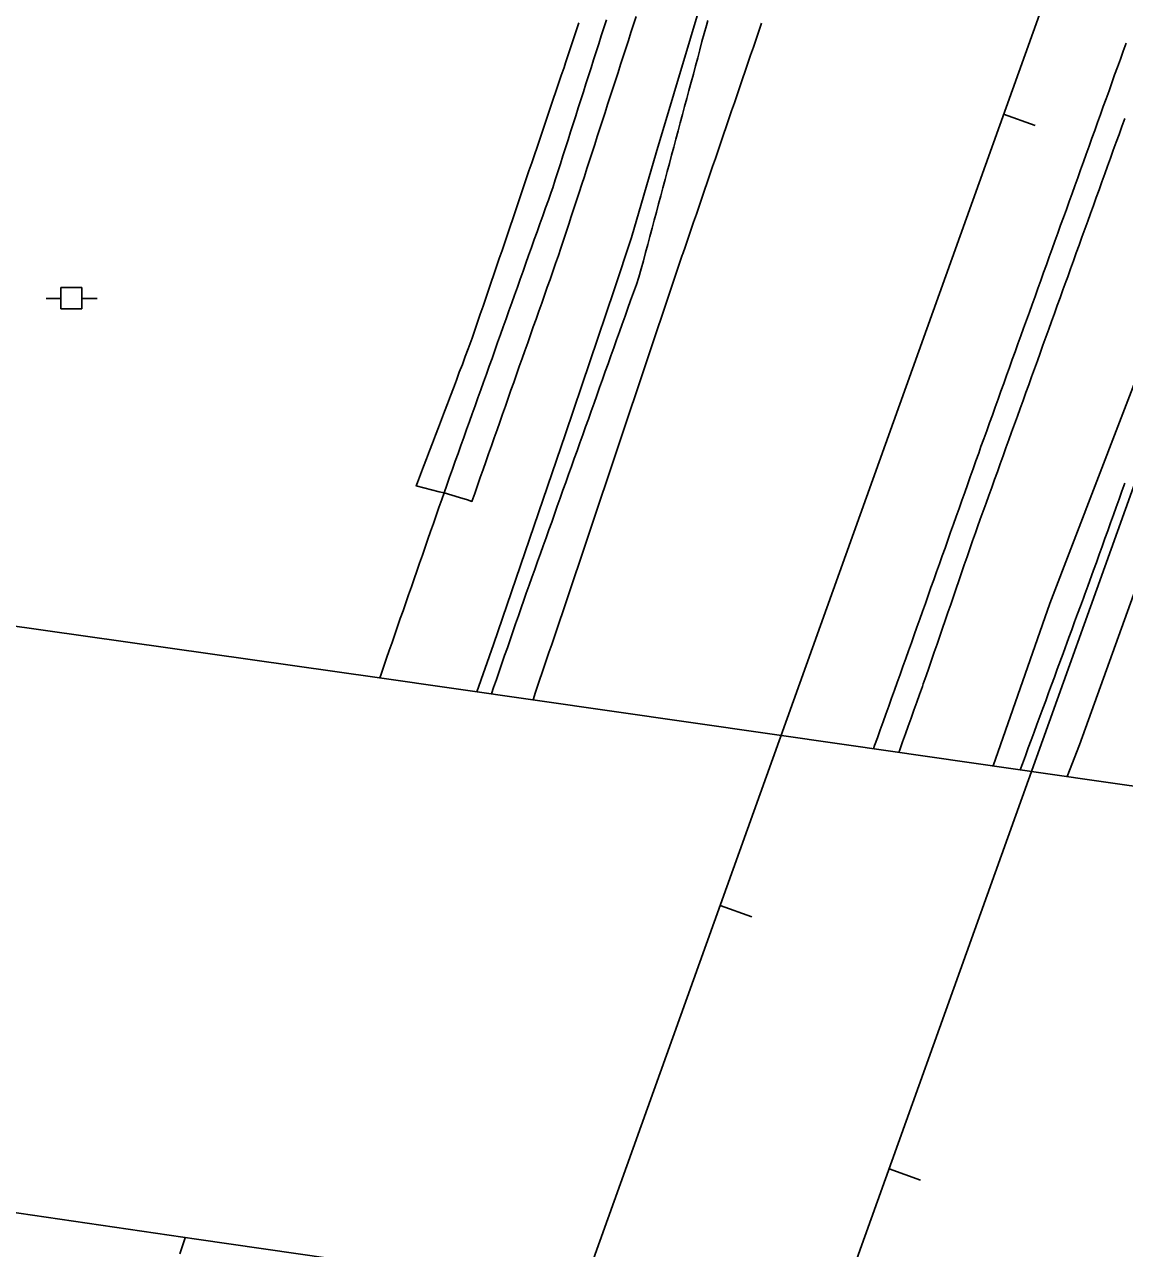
# Model space of a CAD drawing. Extents: x 1901471 to 1963503, y 756461 to 799997.
# Drawn here: x 1940794.1 to 1940925, y 780432.8 to 780578.5 of the extents above; entities that cross this region are included whole.
import ezdxf

# ---------------------------------------------------------------- set-up
doc = ezdxf.new("R2010")
doc.units = 0
for name, color, linetype in [('Default', 7, 'Continuous'), ('RD_EX_Bridge', 7, 'Continuous'), ('RD_EX_DR_ErosCtrl', 7, 'Continuous'), ('RD_EX_GuardRail', 7, 'Continuous'), ('RD_EX_H2O', 7, 'Continuous'), ('RD_EX_Road', 7, 'Continuous'), ('RD_EX_UT', 7, 'Continuous'), ('RD_HC_Cl', 7, 'Continuous'), ('RD_HC_Data_Tic', 7, 'Continuous')]:
    doc.layers.add(name, color=color, linetype=linetype)

# ---------------------------------------------------------------- blocks, each defined once
blk = doc.blocks.new('PP')
at = {"layer": 'RD_EX_UT'}
for p, q in [((2.49, 2.51), (-2.51, 2.51)), ((-2.51, 2.51), (-2.51, -2.49)), ((2.49, -2.49), (2.49, 2.51)), ((-5.94, -0.05), (-2.47, -0.05)), ((-2.51, -2.49), (2.49, -2.49)), ((2.42, -0.05), (6.06, -0.05))]:
    blk.add_line(p, q, dxfattribs=at)

msp = doc.modelspace()

# ---------------------------------------------------------------- linework, layer by layer
at = {"layer": 'RD_EX_Bridge'}
msp.add_lwpolyline([(1940781.43, 780508.5), (1940836.05, 780500.76), (1940891.91, 780492.77), (1940921.39, 780488.51), (1940956.52, 780483.54), (1940983.25, 780479.64), (1941021.4, 780473.85), (1941045.95, 780470.41), (1941022.38, 780403.6), (1941009.13, 780405.7), (1940966.13, 780411.91), (1940923.46, 780417.99), (1940884.38, 780423.8), (1940850.55, 780428.74), (1940814.56, 780433.94), (1940780.35, 780438.96), (1940757.53, 780442)], close=True, dxfattribs=at)
at = {"layer": 'RD_EX_DR_ErosCtrl'}
msp.add_lwpolyline([(1940860.03, 780578.68), (1940859.72, 780577.73), (1940859.41, 780576.78), (1940859.1, 780575.83), (1940858.78, 780574.88), (1940858.47, 780573.93), (1940858.29, 780573.36), (1940857.96, 780572.42), (1940857.64, 780571.47), (1940857.32, 780570.52), (1940857.32, 780570.52), (1940857, 780569.58), (1940856.68, 780568.63), (1940856.36, 780567.68), (1940856.04, 780566.73), (1940855.72, 780565.79), (1940855.39, 780564.84), (1940855.07, 780563.89), (1940854.75, 780562.95), (1940854.43, 780562), (1940854.11, 780561.05), (1940853.79, 780560.11), (1940853.47, 780559.16), (1940853.14, 780558.21), (1940852.82, 780557.27), (1940852.5, 780556.32), (1940852.18, 780555.37), (1940851.86, 780554.43), (1940851.54, 780553.48), (1940851.22, 780552.53), (1940850.9, 780551.59), (1940850.57, 780550.64), (1940850.25, 780549.69), (1940849.93, 780548.75), (1940849.61, 780547.8), (1940849.29, 780546.85), (1940848.97, 780545.91), (1940848.65, 780544.96), (1940848.32, 780544.01), (1940848, 780543.07), (1940847.68, 780542.12), (1940847.36, 780541.17), (1940847.24, 780540.82), (1940846.89, 780539.89), (1940846.53, 780538.96), (1940846.18, 780538.02), (1940845.82, 780537.09), (1940845.47, 780536.15), (1940845.11, 780535.22), (1940844.76, 780534.28), (1940844.4, 780533.35), (1940844.05, 780532.41), (1940843.7, 780531.48), (1940843.34, 780530.54), (1940842.99, 780529.61), (1940842.63, 780528.67), (1940842.28, 780527.74), (1940841.92, 780526.81), (1940841.57, 780525.87), (1940841.21, 780524.94), (1940840.86, 780524), (1940840.69, 780523.57), (1940841.6, 780523.34), (1940842.5, 780523.11), (1940843.41, 780522.89), (1940844, 780522.74), (1940844.93, 780522.46), (1940845.86, 780522.18), (1940846.79, 780521.9), (1940847.32, 780521.74), (1940847.65, 780522.68), (1940847.98, 780523.63), (1940848.31, 780524.57), (1940848.64, 780525.51), (1940848.98, 780526.46), (1940848.98, 780526.46), (1940849.31, 780527.4), (1940849.64, 780528.34), (1940849.97, 780529.29), (1940850.31, 780530.23), (1940850.64, 780531.17), (1940850.97, 780532.12), (1940851.3, 780533.06), (1940851.63, 780534), (1940851.97, 780534.95), (1940852.3, 780535.89), (1940852.63, 780536.83), (1940852.96, 780537.78), (1940853.29, 780538.72), (1940853.63, 780539.66), (1940853.96, 780540.6), (1940854.29, 780541.55), (1940854.62, 780542.49), (1940854.96, 780543.43), (1940855.29, 780544.38), (1940855.62, 780545.32), (1940855.95, 780546.26), (1940856.28, 780547.21), (1940856.62, 780548.15), (1940856.95, 780549.09), (1940857.28, 780550.04), (1940857.61, 780550.98), (1940857.92, 780551.85), (1940858.23, 780552.8), (1940858.53, 780553.75), (1940858.84, 780554.7), (1940859.15, 780555.65), (1940859.46, 780556.6), (1940859.77, 780557.55), (1940860.08, 780558.5), (1940860.39, 780559.46), (1940860.7, 780560.41), (1940861, 780561.36), (1940861.31, 780562.31), (1940861.62, 780563.26), (1940861.93, 780564.21), (1940862.24, 780565.16), (1940862.55, 780566.11), (1940862.86, 780567.06), (1940863.16, 780568.02), (1940863.47, 780568.97), (1940863.78, 780569.92), (1940864.09, 780570.87), (1940864.4, 780571.82), (1940864.71, 780572.77), (1940865.02, 780573.72), (1940865.32, 780574.67), (1940865.63, 780575.62), (1940865.94, 780576.58), (1940866.25, 780577.53), (1940866.56, 780578.48), (1940866.87, 780579.43)], dxfattribs=at)
at = {"layer": 'RD_EX_GuardRail'}
for points in [[(1940909.36, 780490.25), (1940916.1, 780509.58), (1940935.76, 780560.8), (1940951.47, 780599.52), (1940955.38, 780608.02), (1940970.15, 780650.4), (1940971.53, 780650.74), (1940972.06, 780649.59), (1940961.4, 780619.28), (1940956.57, 780605.8), (1940949.26, 780580.42), (1940938.06, 780545.42), (1940930.69, 780523.5), (1940919.61, 780492.78), (1940918.16, 780488.98)], [(1940879.98, 780599.39), (1940875.43, 780583.91), (1940869.24, 780563.21), (1940866.31, 780553.12), (1940864.26, 780546.92), (1940858.45, 780529.78), (1940849.89, 780504.71), (1940847.91, 780499.07)]]:
    msp.add_lwpolyline(points, dxfattribs=at)
at = {"layer": 'RD_EX_H2O'}
for points in [[(1940863.32, 780579.03), (1940863.02, 780578.07), (1940862.72, 780577.12), (1940862.41, 780576.17), (1940862.11, 780575.22), (1940861.8, 780574.26), (1940861.5, 780573.31), (1940861.19, 780572.36), (1940860.89, 780571.41), (1940860.59, 780570.45), (1940860.28, 780569.5), (1940859.98, 780568.55), (1940859.67, 780567.6), (1940859.37, 780566.64), (1940859.06, 780565.69), (1940858.76, 780564.74), (1940858.46, 780563.79), (1940858.15, 780562.84), (1940857.85, 780561.88), (1940857.54, 780560.93), (1940857.24, 780559.98), (1940856.93, 780559.03), (1940856.76, 780558.53), (1940856.42, 780557.59), (1940856.09, 780556.65), (1940855.75, 780555.71), (1940855.42, 780554.77), (1940855.08, 780553.82), (1940854.74, 780552.88), (1940854.41, 780551.94), (1940854.07, 780551), (1940853.74, 780550.06), (1940853.4, 780549.11), (1940853.07, 780548.17), (1940852.73, 780547.23), (1940852.39, 780546.29), (1940852.06, 780545.35), (1940851.72, 780544.4), (1940851.39, 780543.46), (1940851.05, 780542.52), (1940850.72, 780541.58), (1940850.38, 780540.64), (1940850.04, 780539.7), (1940849.71, 780538.75), (1940849.37, 780537.81), (1940849.04, 780536.87), (1940848.7, 780535.93), (1940848.37, 780534.99), (1940848.03, 780534.04), (1940847.69, 780533.1), (1940847.36, 780532.16), (1940847.02, 780531.22), (1940846.69, 780530.28), (1940846.35, 780529.33), (1940846.02, 780528.39), (1940845.68, 780527.45), (1940845.34, 780526.51), (1940845.01, 780525.57), (1940844.67, 780524.63), (1940844.34, 780523.68), (1940844, 780522.74), (1940843.73, 780521.95), (1940843.4, 780521), (1940843.07, 780520.06), (1940842.74, 780519.11), (1940842.41, 780518.17), (1940842.09, 780517.23), (1940841.76, 780516.28), (1940841.43, 780515.34), (1940841.1, 780514.39), (1940840.77, 780513.45), (1940840.44, 780512.5), (1940840.12, 780511.56), (1940839.79, 780510.61), (1940839.46, 780509.67), (1940839.13, 780508.72), (1940838.8, 780507.78), (1940838.48, 780506.83), (1940838.15, 780505.89), (1940837.82, 780504.95), (1940837.49, 780504), (1940837.16, 780503.06), (1940836.84, 780502.11), (1940836.51, 780501.17), (1940836.35, 780500.72)], [(1940912.57, 780489.79), (1940912.83, 780490.51), (1940913.18, 780491.45), (1940913.53, 780492.39), (1940913.87, 780493.32), (1940914.22, 780494.26), (1940914.56, 780495.2), (1940914.91, 780496.14), (1940915.25, 780497.08), (1940915.6, 780498.02), (1940915.94, 780498.95), (1940916.29, 780499.89), (1940916.64, 780500.83), (1940916.98, 780501.77), (1940917.67, 780503.64), (1940918.36, 780505.52), (1940918.71, 780506.46), (1940919.05, 780507.4), (1940919.4, 780508.34), (1940919.75, 780509.27), (1940920.09, 780510.21), (1940920.28, 780510.71), (1940920.61, 780511.65), (1940921.29, 780513.54), (1940921.63, 780514.48), (1940921.97, 780515.42), (1940922.31, 780516.36), (1940922.64, 780517.3), (1940922.98, 780518.24), (1940923.32, 780519.18), (1940923.66, 780520.12), (1940924, 780521.06), (1940924.34, 780522), (1940924.67, 780522.95), (1940925.01, 780523.89)], [(1940813.22, 780434.14), (1940813.21, 780434.1), (1940812.56, 780432.21)]]:
    msp.add_lwpolyline(points, dxfattribs=at)
at = {"layer": 'RD_EX_Road'}
for points in [[(1940875.38, 780578.95), (1940875.22, 780578.37), (1940874.96, 780577.4), (1940874.7, 780576.44), (1940874.44, 780575.47), (1940874.19, 780574.51), (1940873.93, 780573.54), (1940873.67, 780572.57), (1940873.41, 780571.61), (1940873.15, 780570.64), (1940872.89, 780569.68), (1940872.63, 780568.71), (1940872.38, 780567.75), (1940872.12, 780566.78), (1940871.86, 780565.81), (1940871.6, 780564.85), (1940871.34, 780563.88), (1940871.08, 780562.92), (1940870.82, 780561.95), (1940870.57, 780560.99), (1940870.31, 780560.02), (1940870.05, 780559.05), (1940869.79, 780558.09), (1940869.53, 780557.12), (1940869.27, 780556.16), (1940869.01, 780555.19), (1940868.76, 780554.23), (1940868.5, 780553.26), (1940868.24, 780552.29), (1940867.98, 780551.33), (1940867.72, 780550.36), (1940867.46, 780549.4), (1940867.2, 780548.43), (1940866.89, 780547.54), (1940866.55, 780546.59), (1940866.21, 780545.65), (1940865.88, 780544.71), (1940865.54, 780543.77), (1940865.21, 780542.83), (1940864.87, 780541.89), (1940864.53, 780540.94), (1940864.2, 780540), (1940863.86, 780539.06), (1940863.53, 780538.12), (1940863.19, 780537.18), (1940862.86, 780536.24), (1940862.52, 780535.29), (1940862.18, 780534.35), (1940861.85, 780533.41), (1940861.51, 780532.47), (1940861.18, 780531.53), (1940860.84, 780530.59), (1940860.51, 780529.64), (1940860.17, 780528.7), (1940859.83, 780527.76), (1940859.5, 780526.82), (1940859.16, 780525.88), (1940858.83, 780524.93), (1940858.49, 780523.99), (1940858.15, 780523.05), (1940857.82, 780522.11), (1940857.48, 780521.17), (1940857.15, 780520.23), (1940856.81, 780519.28), (1940856.48, 780518.34), (1940856.14, 780517.4), (1940855.8, 780516.46), (1940855.47, 780515.52), (1940855.13, 780514.58), (1940854.8, 780513.63), (1940854.46, 780512.69), (1940854.13, 780511.75), (1940853.79, 780510.81), (1940853.51, 780509.99), (1940853.18, 780509.05), (1940852.85, 780508.1), (1940852.52, 780507.16), (1940852.19, 780506.21), (1940851.87, 780505.27), (1940851.54, 780504.32), (1940851.21, 780503.38), (1940850.88, 780502.43), (1940850.56, 780501.49), (1940850.23, 780500.54), (1940849.9, 780499.6), (1940849.63, 780498.82)], [(1940881.78, 780578.62), (1940881.45, 780577.67), (1940881.13, 780576.73), (1940880.81, 780575.78), (1940880.48, 780574.84), (1940880.16, 780573.89), (1940879.84, 780572.94), (1940879.52, 780572), (1940879.19, 780571.05), (1940878.87, 780570.1), (1940878.55, 780569.16), (1940878.22, 780568.21), (1940877.9, 780567.26), (1940877.58, 780566.32), (1940877.25, 780565.37), (1940876.93, 780564.43), (1940876.61, 780563.48), (1940876.29, 780562.53), (1940875.96, 780561.59), (1940875.64, 780560.64), (1940875.32, 780559.69), (1940874.99, 780558.75), (1940874.67, 780557.8), (1940874.35, 780556.86), (1940874.03, 780555.91), (1940873.7, 780554.96), (1940873.38, 780554.02), (1940873.06, 780553.07), (1940872.73, 780552.12), (1940872.41, 780551.18), (1940872.36, 780551.02), (1940872.04, 780550.07), (1940871.72, 780549.12), (1940871.4, 780548.17), (1940871.08, 780547.23), (1940870.77, 780546.28), (1940870.45, 780545.33), (1940870.13, 780544.38), (1940869.81, 780543.43), (1940869.49, 780542.49), (1940869.18, 780541.54), (1940868.86, 780540.59), (1940868.54, 780539.64), (1940868.22, 780538.69), (1940867.9, 780537.75), (1940867.59, 780536.8), (1940867.27, 780535.85), (1940866.95, 780534.9), (1940866.63, 780533.95), (1940866.31, 780533.01), (1940866, 780532.06), (1940865.68, 780531.11), (1940865.36, 780530.16), (1940865.04, 780529.21), (1940864.72, 780528.27), (1940864.41, 780527.32), (1940864.09, 780526.37), (1940863.77, 780525.42), (1940863.45, 780524.47), (1940863.13, 780523.52), (1940862.81, 780522.58), (1940862.5, 780521.63), (1940862.18, 780520.68), (1940861.86, 780519.73), (1940861.54, 780518.78), (1940861.22, 780517.84), (1940860.91, 780516.89), (1940860.59, 780515.94), (1940860.27, 780514.99), (1940859.95, 780514.04), (1940859.63, 780513.1), (1940859.32, 780512.15), (1940859, 780511.2), (1940858.68, 780510.25), (1940858.36, 780509.3), (1940858.09, 780508.49), (1940857.77, 780507.55), (1940857.45, 780506.6), (1940857.13, 780505.65), (1940856.81, 780504.7), (1940856.49, 780503.76), (1940856.17, 780502.81), (1940855.85, 780501.86), (1940855.21, 780499.97), (1940854.89, 780499.02), (1940854.59, 780498.11)], [(1940925.17, 780576.24), (1940924.83, 780575.29), (1940924.49, 780574.35), (1940924.15, 780573.41), (1940923.81, 780572.47), (1940923.47, 780571.53), (1940923.14, 780570.59), (1940922.8, 780569.65), (1940922.46, 780568.71), (1940922.12, 780567.77), (1940921.78, 780566.83), (1940921.44, 780565.88), (1940921.1, 780564.94), (1940920.77, 780564), (1940920.43, 780563.06), (1940920.09, 780562.12), (1940919.75, 780561.18), (1940919.41, 780560.24), (1940919.07, 780559.3), (1940918.74, 780558.36), (1940918.4, 780557.42), (1940918.06, 780556.48), (1940917.72, 780555.53), (1940917.38, 780554.59), (1940917.04, 780553.65), (1940916.7, 780552.71), (1940916.37, 780551.77), (1940916.03, 780550.83), (1940915.69, 780549.89), (1940915.35, 780548.95), (1940915.01, 780548.01), (1940914.67, 780547.07), (1940914.34, 780546.13), (1940914, 780545.18), (1940913.66, 780544.24), (1940913.32, 780543.3), (1940912.98, 780542.36), (1940912.64, 780541.42), (1940912.3, 780540.48), (1940911.97, 780539.54), (1940911.63, 780538.6), (1940911.29, 780537.66), (1940910.95, 780536.72), (1940910.61, 780535.78), (1940910.27, 780534.83), (1940909.94, 780533.89), (1940909.6, 780532.95), (1940909.26, 780532.01), (1940908.92, 780531.07), (1940908.58, 780530.13), (1940908.24, 780529.19), (1940907.9, 780528.25), (1940907.63, 780527.49), (1940907.3, 780526.55), (1940906.96, 780525.61), (1940906.63, 780524.67), (1940906.3, 780523.72), (1940905.96, 780522.78), (1940905.63, 780521.84), (1940905.29, 780520.9), (1940904.96, 780519.95), (1940904.62, 780519.01), (1940904.29, 780518.07), (1940903.96, 780517.13), (1940903.62, 780516.18), (1940903.29, 780515.24), (1940902.95, 780514.3), (1940902.62, 780513.36), (1940902.28, 780512.41), (1940901.95, 780511.47), (1940901.62, 780510.53), (1940901.28, 780509.59), (1940900.95, 780508.64), (1940900.61, 780507.7), (1940900.28, 780506.76), (1940899.96, 780505.85), (1940899.62, 780504.9), (1940899.28, 780503.96), (1940898.94, 780503.02), (1940898.61, 780502.08), (1940898.27, 780501.14), (1940897.93, 780500.2), (1940897.6, 780499.26), (1940897.26, 780498.31), (1940896.92, 780497.37), (1940896.59, 780496.43), (1940896.25, 780495.49), (1940895.91, 780494.55), (1940895.57, 780493.61), (1940895.24, 780492.67), (1940895.11, 780492.31)], [(1940925.01, 780567.28), (1940924.67, 780566.34), (1940924.33, 780565.4), (1940923.99, 780564.46), (1940923.65, 780563.52), (1940923.31, 780562.58), (1940922.97, 780561.64), (1940922.63, 780560.7), (1940922.29, 780559.76), (1940921.95, 780558.82), (1940921.61, 780557.88), (1940921.28, 780556.94), (1940920.94, 780556), (1940920.6, 780555.06), (1940920.26, 780554.12), (1940919.92, 780553.18), (1940919.58, 780552.24), (1940919.24, 780551.29), (1940918.9, 780550.35), (1940918.56, 780549.41), (1940918.22, 780548.47), (1940918, 780547.85), (1940917.66, 780546.91), (1940917.32, 780545.97), (1940916.98, 780545.03), (1940916.64, 780544.09), (1940916.3, 780543.15), (1940915.96, 780542.21), (1940915.62, 780541.26), (1940915.28, 780540.32), (1940914.94, 780539.38), (1940914.61, 780538.44), (1940914.27, 780537.5), (1940913.93, 780536.56), (1940913.59, 780535.62), (1940913.25, 780534.68), (1940912.91, 780533.74), (1940912.57, 780532.8), (1940912.23, 780531.86), (1940911.89, 780530.92), (1940911.55, 780529.98), (1940911.21, 780529.04), (1940910.87, 780528.1), (1940910.54, 780527.15), (1940910.2, 780526.21), (1940909.86, 780525.27), (1940909.52, 780524.33), (1940909.18, 780523.39), (1940908.84, 780522.45), (1940908.5, 780521.51), (1940908.16, 780520.57), (1940907.82, 780519.63), (1940907.48, 780518.69), (1940907.23, 780517.98), (1940906.9, 780517.03), (1940906.57, 780516.08), (1940906.25, 780515.14), (1940905.92, 780514.19), (1940905.6, 780513.25), (1940905.27, 780512.3), (1940904.95, 780511.36), (1940904.62, 780510.41), (1940904.3, 780509.47), (1940903.97, 780508.52), (1940903.64, 780507.58), (1940903.32, 780506.63), (1940902.99, 780505.68), (1940902.67, 780504.74), (1940902.34, 780503.79), (1940902.02, 780502.85), (1940901.69, 780501.9), (1940901.36, 780500.96), (1940901.04, 780500.01), (1940900.94, 780499.71), (1940900.6, 780498.77), (1940900.26, 780497.83), (1940899.92, 780496.89), (1940899.58, 780495.95), (1940899.25, 780495), (1940898.91, 780494.06), (1940898.57, 780493.12), (1940898.23, 780492.18), (1940898.12, 780491.87)]]:
    msp.add_lwpolyline(points, dxfattribs=at)
at = {"layer": 'RD_HC_Cl'}
for p, q in [((1941878.42, 783269.07), (1940045.23, 778152.54)), ((1941906.2, 783259.59), (1940073.41, 778143.37))]:
    msp.add_line(p, q, dxfattribs=at)
at = {"layer": 'RD_HC_Data_Tic'}
for p, q in [((1940910.59, 780567.8), (1940914.35, 780566.45)), ((1940876.86, 780473.66), (1940880.63, 780472.31)), ((1940896.96, 780442.3), (1940900.72, 780440.95))]:
    msp.add_line(p, q, dxfattribs=at)

# ---------------------------------------------------------------- block references
at = {"layer": 'Default', "xscale": 0.5039370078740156, "yscale": 0.5039370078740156}
msp.add_blockref('PP', (1940799.66, 780545.9), dxfattribs=at)

doc.saveas('drawing.dxf')
